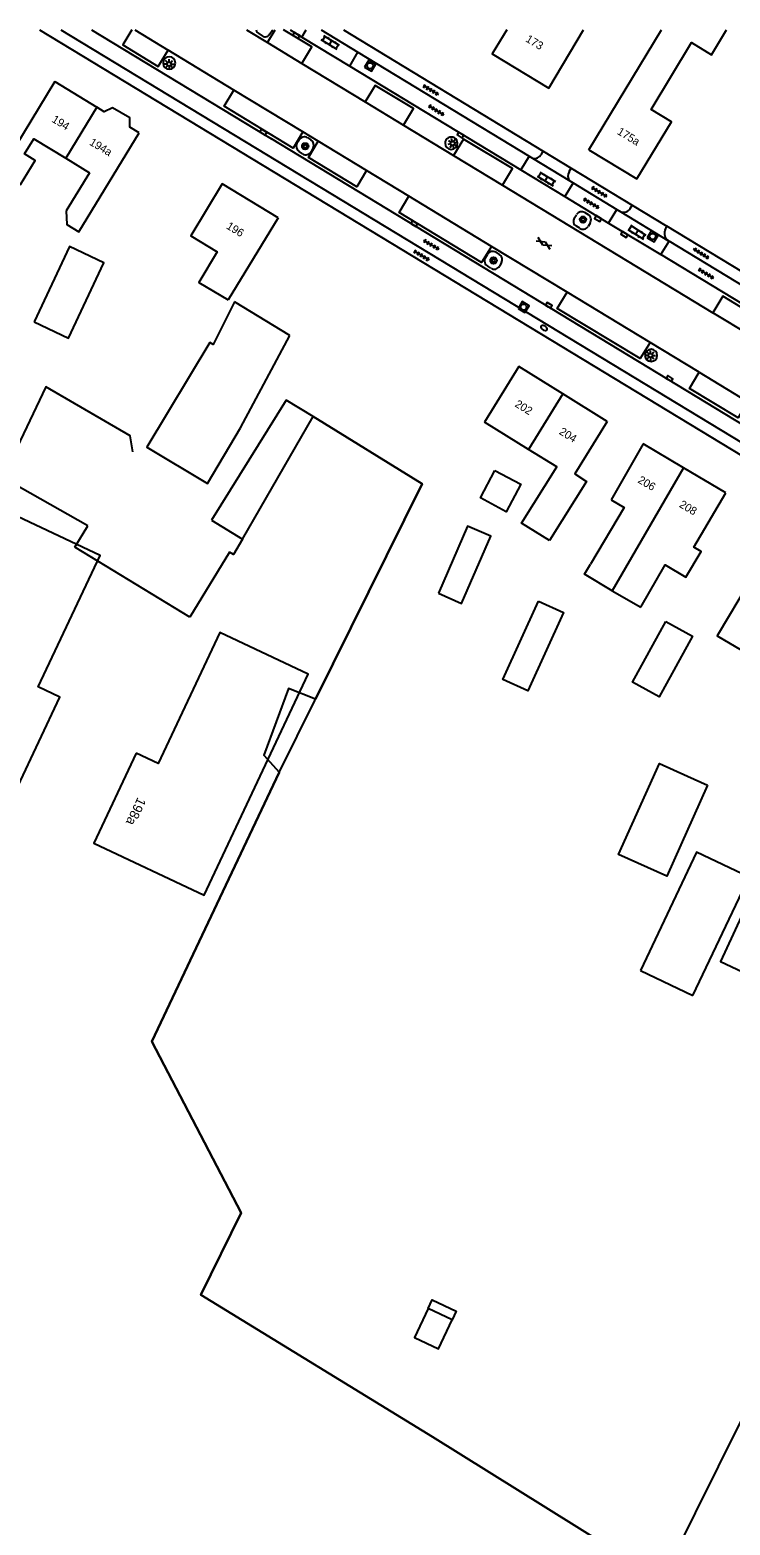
# Model space of a CAD drawing. Extents: x 136000 to 141000, y 400494 to 402006.
# Drawn here: x 138912.8 to 139000.3, y 401813.2 to 402000 of the extents above; entities that cross this region are included whole.
import ezdxf

# ---------------------------------------------------------------- set-up
doc = ezdxf.new("R2010")
doc.units = 0
for name, color, linetype in [('gg-afsc-draadraster', 7, 'Continuous'), ('gg-afsc-lijn draadraster', 7, 'Continuous'), ('gg-anno-huisnummerreeks BGT', 7, 'Continuous'), ('gg-bbg-bijgebouw', 7, 'Continuous'), ('gg-bbg-gedigitaliseerde bebouwing', 7, 'Continuous'), ('gg-bbg-gedigitaliseerde bijgebouw', 7, 'Continuous'), ('gg-bbg-hoofdgebouw', 7, 'Continuous'), ('gg-bbg-luifel en loopbrug', 7, 'Continuous'), ('gg-bbg-tussenscheiding', 7, 'Continuous'), ('gg-knt-bronhoudergrens', 7, 'Continuous'), ('gg-knt-verharding', 7, 'Continuous'), ('gg-knt-verharding nz', 7, 'Continuous'), ('gt-anno-plantopografie huisnummer', 7, 'Continuous'), ('gt-bbg-plantopografie pand', 7, 'Continuous'), ('gt-symb-boom', 7, 'Continuous'), ('gt-symb-brandkraan', 7, 'Continuous'), ('gt-symb-gesloten verharding', 7, 'Continuous'), ('gt-symb-klinker verharding', 7, 'Continuous'), ('gt-symb-kolk', 7, 'Continuous'), ('gt-symb-lichtmast', 7, 'Continuous'), ('gt-symb-rioolschacht', 7, 'Continuous'), ('gt-symb-tegel verharding', 7, 'Continuous')]:
    doc.layers.add(name, color=color, linetype=linetype)

# ---------------------------------------------------------------- blocks, each defined once
blk = doc.blocks.new('gt0-BOOM')
at = {"layer": 'gt-symb-boom'}
for radius in [0.4, 0.2]:
    blk.add_circle((0, 0), radius, dxfattribs=at)
blk = doc.blocks.new('gt0-LMAST')
at = {"layer": 'gt-symb-lichtmast'}
for p, q in [((-0.18, 0.17), (-0.45, 0.44)), ((-0.01, 0.25), (-0.01, 0.62)), ((0.17, 0.17), (0.44, 0.44)), ((-0.26, 0), (-0.63, 0)), ((-0.18, -0.18), (-0.45, -0.45)), ((-0.01, -0.25), (-0.01, -0.63)), ((0.44, -0.45), (0.17, -0.18)), ((0.24, 0), (0.62, 0))]:
    blk.add_line(p, q, dxfattribs=at)
blk.add_circle((-0.01, 0), 0.25, dxfattribs=at)
blk = doc.blocks.new('gt0-KOLK')
at = {"layer": 'gt-symb-kolk'}
blk.add_lwpolyline([(0, 0), (0.38, 0), (0.38, 0.4), (-0.38, 0.4), (-0.38, 0), (0, 0)], dxfattribs=at)
blk = doc.blocks.new('gt0-TEG1')
at = {"layer": 'gt-symb-tegel verharding'}
for p, q in [((-1.12, 0), (1.12, 0)), ((-0.9, -0.25), (-0.9, 0.25)), ((-0.45, -0.25), (-0.45, 0.25)), ((0, -0.25), (0, 0.25)), ((0.45, -0.25), (0.45, 0.25)), ((0.9, -0.25), (0.9, 0.25))]:
    blk.add_line(p, q, dxfattribs=at)
blk = doc.blocks.new('gt0-RS')
at = {"layer": 'gt-symb-rioolschacht'}
blk.add_lwpolyline([(-0.5, -0.5), (0.5, -0.5), (0.5, 0.5), (-0.5, 0.5)], close=True, dxfattribs=at)
blk.add_circle((0, 0), 0.375, dxfattribs=at)
blk = doc.blocks.new('gt0-KL1')
at = {"layer": 'gt-symb-klinker verharding'}
for p, q in [((-1.15, 0.3), (1.15, 0.3)), ((-1, -0.3), (-1, 0.3)), ((-0.5, 0.3), (-0.5, 0.45)), ((0, -0.3), (0, 0.3)), ((0.5, 0.3), (0.5, 0.45)), ((1, -0.3), (1, 0.3)), ((-1.15, -0.3), (1.15, -0.3)), ((-0.5, -0.45), (-0.5, -0.3)), ((0.5, -0.45), (0.5, -0.3))]:
    blk.add_line(p, q, dxfattribs=at)
blk = doc.blocks.new('gt0-GESVH1')
at = {"layer": 'gt-symb-gesloten verharding'}
for p, q in [((-0.99, -0.26), (0.01, 0.24)), ((0.01, -0.26), (-0.99, 0.24)), ((0.01, 0.24), (1.01, -0.26)), ((1.01, 0.24), (0.01, -0.26))]:
    blk.add_line(p, q, dxfattribs=at)
blk = doc.blocks.new('gt0-BR')
at = {"layer": 'gt-symb-brandkraan'}
for centre, radius, start, end in [((-0.24, 0), 0.206, 107.5669, 252.4331), ((0.6, -2.66), 3, 106.892, 107.5669), ((0, -0.69), 0.938, 73.108, 106.892), ((-0.6, -2.66), 3, 72.4331, 73.108), ((0.24, 0), 0.206, 287.567, 72.4331), ((0.6, 2.66), 3, 252.4331, 253.108), ((0, 0.69), 0.938, 253.108, 286.8921), ((-0.6, 2.66), 3, 286.8921, 287.567)]:
    blk.add_arc(centre, radius, start, end, dxfattribs=at)

msp = doc.modelspace()

# ---------------------------------------------------------------- linework, layer by layer
at = {"layer": 'gg-afsc-draadraster'}
msp.add_lwpolyline([(138939.39, 401936.38), (138938.27, 401934.46), (138937.76, 401934.76)], dxfattribs=at)
at = {"layer": 'gg-afsc-lijn draadraster'}
for points in [[(138925.7, 401947.29), (138925.34, 401949.28), (138914.8, 401955.39), (138905.61, 401936.12), (138888.11, 401899.43), (138877.14, 401876.05)], [(138991.8, 401806.37), (138963.15, 401824.23), (138934.2, 401841.97), (138939.24, 401852.21), (138928.08, 401873.61), (138943.98, 401907.23), (138961.85, 401943.3), (138948.24, 401951.7)], [(138939.39, 401936.38), (138938.27, 401934.46), (138937.76, 401934.76)]]:
    msp.add_lwpolyline(points, dxfattribs=at)
at = {"layer": 'gg-bbg-bijgebouw'}
for p, q in [((138945.3, 401961.83), (138938.39, 401966.04)), ((138948.24, 401951.7), (138944.84, 401953.74))]:
    msp.add_line(p, q, dxfattribs=at)
at = {"layer": 'gg-bbg-gedigitaliseerde bebouwing'}
for p, q in [((138977.68, 401992.72), (138982.01, 402000)), ((138982.68, 401985.03), (138991.74, 402000)), ((138917.3, 401983.96), (138920.26, 401982.16)), ((138920.26, 401982.16), (138917.37, 401977.4)), ((138975.15, 401947.58), (138969.63, 401950.98)), ((138985.61, 401929.94), (138989.19, 401927.89))]:
    msp.add_line(p, q, dxfattribs=at)
for points in [[(138988.68, 401981.4), (138992.99, 401988.52), (138990.45, 401990.06), (138995.51, 401998.41), (138998.01, 401996.9), (138999.88, 402000)], [(138915.94, 401993.55), (138909.08, 401982.26), (138911.65, 401980.7), (138913.47, 401983.69), (138912.15, 401984.5), (138913.3, 401986.39), (138917.3, 401983.96)], [(138936.87, 401980.77), (138932.92, 401974.26), (138936.23, 401972.28), (138933.94, 401968.46), (138937.62, 401966.26)], [(138977.75, 401936.2), (138974.27, 401938.37), (138978.67, 401945.41), (138975.15, 401947.58)], [(138985.45, 401941.29), (138987.08, 401940.35), (138982.87, 401933.26)], [(138985.61, 401929.94), (138982.13, 401932.02), (138982.87, 401933.26)], [(139002.83, 401931.22), (138998.71, 401924.3), (139001.75, 401922.49)]]:
    msp.add_lwpolyline(points, dxfattribs=at)
at = {"layer": 'gg-bbg-gedigitaliseerde bijgebouw'}
for p, q in [((138939.16, 401950.27), (138945.3, 401961.83)), ((138944.84, 401953.74), (138935.52, 401938.74)), ((138939.39, 401936.38), (138948.24, 401951.7)), ((138935.52, 401938.74), (138939.39, 401936.38)), ((138995.01, 401906.75), (138997.52, 401905.62)), ((138989.12, 401882.47), (138995.67, 401879.36)), ((138965.58, 401838.84), (138962.6, 401840.25))]:
    msp.add_line(p, q, dxfattribs=at)
for points in [[(138913.36, 401963.51), (138917.64, 401961.49), (138922.07, 401970.91), (138917.79, 401972.92), (138913.36, 401963.51)], [(138938.39, 401966.04), (138935.73, 401960.71), (138935.3, 401960.96)], [(138935.3, 401960.96), (138927.44, 401947.85), (138935, 401943.32), (138939.16, 401950.27)], [(138970.94, 401944.96), (138974.17, 401943.25), (138972.35, 401939.81), (138969.12, 401941.52), (138970.94, 401944.96)], [(138963.87, 401929.61), (138966.78, 401928.35), (138970.43, 401936.74), (138967.52, 401938.01), (138963.87, 401929.61)], [(138976.38, 401928.64), (138979.51, 401927.22), (138975.06, 401917.42), (138971.93, 401918.84), (138976.38, 401928.64)], [(138992.29, 401926.09), (138995.62, 401924.27), (138991.48, 401916.69), (138988.15, 401918.51), (138992.29, 401926.09)], [(138997.52, 401905.62), (138992.42, 401894.28), (138986.39, 401896.98), (138991.49, 401908.33), (138995.01, 401906.75)], [(138995.67, 401879.36), (139002.7, 401894.16), (138996.15, 401897.27), (138989.12, 401882.47)], [(139009.3, 401890.85), (139006.18, 401892.31), (139005.03, 401889.85), (139002.57, 401891), (138999.12, 401883.61), (139004.71, 401881)], [(138962.6, 401840.25), (138960.89, 401836.64), (138963.87, 401835.23), (138965.58, 401838.84)]]:
    msp.add_lwpolyline(points, dxfattribs=at)
at = {"layer": 'gg-bbg-hoofdgebouw'}
for p, q in [((138915.94, 401993.55), (138921.19, 401990.35)), ((138982.68, 401985.03), (138988.68, 401981.4)), ((138943.84, 401976.51), (138936.87, 401980.77)), ((138943.84, 401976.51), (138937.62, 401966.26)), ((138973.92, 401957.94), (138969.63, 401950.98)), ((138979.44, 401954.53), (138973.92, 401957.94)), ((138984.95, 401951.08), (138979.44, 401954.53)), ((138989.48, 401948.27), (138985.45, 401941.29)), ((138994.52, 401945.3), (138989.48, 401948.27)), ((138999.81, 401942.17), (138994.52, 401945.3))]:
    msp.add_line(p, q, dxfattribs=at)
for points in [[(138972.41, 402000), (138970.61, 401996.99), (138977.68, 401992.72)], [(138926.47, 401987.16), (138925.33, 401987.85), (138925.33, 401989.01), (138923.16, 401990.27), (138922.12, 401989.78), (138921.19, 401990.35)], [(138917.37, 401977.4), (138917.42, 401975.69), (138918.95, 401974.76), (138926.47, 401987.16)], [(138984.95, 401951.08), (138980.91, 401944.52), (138982.37, 401943.59), (138977.75, 401936.2)], [(138989.19, 401927.89), (138992.22, 401933.17), (138994.82, 401931.63), (138996.72, 401934.83), (138995.79, 401935.38), (138999.81, 401942.17)]]:
    msp.add_lwpolyline(points, dxfattribs=at)
at = {"layer": 'gg-bbg-luifel en loopbrug'}
msp.add_lwpolyline([(138962.6, 401840.25), (138963.11, 401841.34), (138966.09, 401839.93), (138965.58, 401838.84)], dxfattribs=at)
at = {"layer": 'gg-bbg-tussenscheiding'}
for p, q in [((138921.19, 401990.35), (138917.3, 401983.96)), ((138979.44, 401954.53), (138975.15, 401947.58)), ((138994.52, 401945.3), (138985.61, 401929.94))]:
    msp.add_line(p, q, dxfattribs=at)
at = {"layer": 'gg-knt-bronhoudergrens'}
for p, q in [((138920.05, 401938.02), (138909.4, 401944.08)), ((138918.45, 401935.38), (138920.05, 401938.02)), ((138932.82, 401926.63), (138918.45, 401935.38)), ((138937.76, 401934.76), (138932.82, 401926.63)), ((139009.18, 401841.37), (138991.8, 401806.37))]:
    msp.add_line(p, q, dxfattribs=at)
msp.add_lwpolyline([(138948.24, 401951.7), (138961.85, 401943.3), (138948.51, 401916.38), (138945.16, 401917.73), (138942.07, 401909.39), (138943.99, 401907.26), (138943.98, 401907.23), (138928.08, 401873.61), (138939.24, 401852.21), (138934.2, 401841.97), (138963.15, 401824.23), (138991.8, 401806.37)], dxfattribs=at)
at = {"layer": 'gg-knt-verharding'}
for p, q in [((138914.01, 402000), (139063.23, 401909.55)), ((138916.7, 402000), (139063.17, 401911.23)), ((138920.54, 402000), (138940.92, 401987.66)), ((138925.92, 402000), (138930.09, 401997.47)), ((138939.9, 402000), (138942.51, 401998.41)), ((138942.82, 401999.5), (138943.12, 401999.92)), ((138945.35, 402000), (138946.82, 401999.11)), ((138946.82, 401999.11), (138947.37, 402000)), ((138949.21, 402000), (138953.82, 401997.21)), ((138952.02, 402000), (138976.97, 401984.86)), ((138941.44, 401999.54), (138941.86, 401999.26)), ((138942.51, 401998.41), (138946.82, 401995.8)), ((138946.82, 401999.11), (138952.8, 401995.49)), ((138938.32, 401992.48), (138930.09, 401997.47)), ((138952.8, 401995.49), (138953.82, 401997.21)), ((138953.82, 401997.21), (138975.2, 401984.24)), ((138946.82, 401995.8), (138954.74, 401991)), ((138952.8, 401995.49), (138974.19, 401982.52)), ((138946.94, 401987.25), (138938.32, 401992.48)), ((138954.74, 401991), (138959.53, 401988.09)), ((138948.87, 401986.08), (138946.94, 401987.25)), ((138959.53, 401988.09), (138965.77, 401984.31)), ((139064.22, 401912.88), (138943, 401986.39)), ((138946.2, 401985.83), (138946.49, 401986.26)), ((138947.52, 401986.54), (138947.95, 401986.27)), ((138948.2, 401985.23), (138947.98, 401984.8)), ((138954.91, 401982.42), (138948.87, 401986.08)), ((138946.9, 401984.52), (138946.47, 401984.79)), ((138965.77, 401984.31), (138971.87, 401980.61)), ((138975.2, 401984.24), (138974.19, 401982.52)), ((138975.2, 401984.24), (138975.65, 401983.96)), ((138976.7, 401984.4), (138976.97, 401984.86)), ((138976.97, 401984.86), (138980.48, 401982.73)), ((138960.2, 401979.21), (138954.91, 401982.42)), ((138974.19, 401982.52), (138979.69, 401979.18)), ((138980.21, 401982.29), (138980.48, 401982.73)), ((138980.48, 401982.73), (138988.09, 401978.11)), ((138971.87, 401980.61), (138998.18, 401964.65)), ((138980.74, 401980.88), (138979.69, 401979.18)), ((138980.32, 401981.13), (138980.74, 401980.88)), ((138980.74, 401980.88), (138986.17, 401977.58)), ((138970.5, 401972.96), (138960.2, 401979.21)), ((138979.69, 401979.18), (138985.15, 401975.87)), ((138985.15, 401975.87), (138986.17, 401977.58)), ((138986.17, 401977.58), (138986.66, 401977.29)), ((138987.86, 401977.69), (138988.09, 401978.11)), ((138988.09, 401978.11), (138992.43, 401975.48)), ((138980.86, 401976.48), (138981.13, 401976.91)), ((138982.18, 401977.18), (138982.6, 401976.93)), ((138982.83, 401975.87), (138982.58, 401975.44)), ((138985.15, 401975.87), (138991.66, 401971.92)), ((138981.55, 401975.21), (138981.12, 401975.47)), ((138992.21, 401974.99), (138992.43, 401975.48)), ((139020.69, 401958.33), (138992.43, 401975.48)), ((138969.76, 401971.53), (138970.01, 401971.96)), ((138979.96, 401967.23), (138970.5, 401972.96)), ((138971.05, 401972.22), (138971.47, 401971.95)), ((138991.66, 401971.92), (138992.7, 401973.62)), ((139017.3, 401956.37), (138991.66, 401971.92)), ((138992.57, 401973.7), (138992.7, 401973.62)), ((139018.29, 401958.1), (138992.7, 401973.62)), ((138970.45, 401970.23), (138970.04, 401970.49)), ((138971.76, 401970.93), (138971.51, 401970.49)), ((138990.33, 401960.94), (138979.96, 401967.23)), ((139002.88, 401961.8), (138998.18, 401964.65)), ((138996.47, 401957.22), (138990.33, 401960.94)), ((138996.47, 401957.22), (139002.57, 401953.52))]:
    msp.add_line(p, q, dxfattribs=at)
msp.add_lwpolyline([(138940.92, 401987.66), (138941.89, 401987.05), (138943, 401986.39)], dxfattribs=at)
for centre, radius, start, end in [((138941.82, 402000.18), 0.742, 193.8618, 239.4392), ((138942.48, 402000.44), 0.827, 320.9936, 327.6536), ((138942.24, 401999.79), 0.645, 234.1678, 286.6432), ((138942.24, 401999.78), 0.643, 286.8344, 334.224), ((138930.24, 401995.86), 0.777, 0, 180), ((138930.24, 401995.86), 0.777, 180, 0), ((138946.87, 401985.45), 0.77, 150.0538, 239.1254), ((138947.13, 401985.91), 0.734, 58.4874, 152.0792), ((138947.54, 401985.62), 0.769, 329.8679, 57.6047), ((138965.49, 401985.84), 0.777, 359.9996, 180.0004), ((138965.49, 401985.84), 0.777, 180, 0), ((138947.31, 401985.15), 0.752, 236.6305, 331.9171), ((138975.87, 401984.9), 0.962, 256.705, 328.815), ((138981.03, 401981.78), 0.962, 148.316, 222.6441), ((138987.03, 401978.16), 0.948, 246.6374, 330.6039), ((138981.44, 401976.1), 0.7, 146.3407, 243.2967), ((138981.79, 401976.52), 0.773, 59.996, 148.9743), ((138982.21, 401976.29), 0.745, 325.5616, 58.6575), ((138981.95, 401975.82), 0.733, 237.0109, 328.6845), ((138993.16, 401974.56), 1.04, 155.8482, 235.7258), ((138970.66, 401971.59), 0.741, 57.6279, 150.3408), ((138971.12, 401971.3), 0.74, 329.9877, 61.2635), ((138970.34, 401971.12), 0.7, 145.1191, 245.4098), ((138970.87, 401970.84), 0.736, 235.5997, 331.7622), ((138990.45, 401959.34), 0.766, 0, 180), ((138990.45, 401959.34), 0.766, 180, 0)]:
    msp.add_arc(centre, radius, start, end, dxfattribs=at)
at = {"layer": 'gg-knt-verharding nz'}
for p, q in [((138942.51, 401998.41), (138943.48, 402000)), ((138975.65, 401983.96), (138980.32, 401981.13)), ((138986.66, 401977.29), (138992.57, 401973.7))]:
    msp.add_line(p, q, dxfattribs=at)
for points in [[(138925.55, 402000), (138924.43, 401998.14), (138928.86, 401995.44), (138930.09, 401997.47)], [(138946.82, 401995.8), (138948.07, 401997.87), (138944.51, 402000)], [(138946.94, 401987.25), (138945.72, 401985.24), (138937.1, 401990.46), (138938.32, 401992.48)], [(138959.53, 401988.09), (138960.78, 401990.16), (138955.99, 401993.06), (138954.74, 401991)], [(138954.91, 401982.42), (138953.69, 401980.4), (138947.65, 401984.06), (138948.87, 401986.08)], [(138971.87, 401980.61), (138973.12, 401982.67), (138967.01, 401986.35), (138965.77, 401984.31)], [(138970.5, 401972.96), (138969.28, 401970.96), (138958.98, 401977.2), (138960.2, 401979.21)], [(138990.33, 401960.94), (138989.1, 401958.93), (138978.72, 401965.19), (138979.96, 401967.23)], [(139002.88, 401961.8), (139004.13, 401963.86), (138999.44, 401966.72), (138998.18, 401964.65)], [(139002.57, 401953.52), (139001.36, 401951.52), (138995.24, 401955.19), (138996.47, 401957.22)]]:
    msp.add_lwpolyline(points, dxfattribs=at)
at = {"layer": 'gt-bbg-plantopografie pand'}
for points in [[(138910.57, 401939.53), (138897.57, 401911.95), (138911.32, 401905.47), (138916.58, 401916.63), (138913.87, 401917.91), (138921.61, 401934.33), (138910.57, 401939.53)], [(138926.1, 401909.62), (138920.81, 401898.39), (138934.61, 401891.89), (138947.61, 401919.49), (138936.55, 401924.7), (138928.84, 401908.33), (138926.1, 401909.62)]]:
    msp.add_lwpolyline(points, dxfattribs=at)

# ---------------------------------------------------------------- block references
at = {"layer": 'gt-symb-boom'}
for p in [(138947.23, 401985.47), (138981.95, 401976.3), (138970.77, 401971.19)]:
    msp.add_blockref('gt0-BOOM', p, dxfattribs=at)
at = {"layer": 'gt-symb-brandkraan', "rotation": -31.20949091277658}
msp.add_blockref('gt0-BR', (138977.08, 401962.76), dxfattribs=at)
at = {"layer": 'gt-symb-gesloten verharding', "rotation": -31.258485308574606}
msp.add_blockref('gt0-GESVH1', (138977.07, 401973.34), dxfattribs=at)
at = {"layer": 'gt-symb-klinker verharding'}
for p, rotation in [((138950.38, 401998.4), 148.53512697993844), ((138977.38, 401981.38), -30.541098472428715), ((138988.68, 401974.72), -32.13289585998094)]:
    msp.add_blockref('gt0-KL1', p, dxfattribs=dict(at, rotation=rotation))
at = {"layer": 'gt-symb-kolk'}
for p, rotation in [((138946.22, 401999.48), 148.76361277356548), ((138941.89, 401987.05), -32.211897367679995), ((138966.74, 401987.03), 148.74151469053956), ((138960.75, 401975.62), -31.20949091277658), ((138983.92, 401976.6), 149.28180933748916), ((138987.02, 401974.27), -31.1307991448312), ((138977.58, 401965.41), -31.209490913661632), ((138992.66, 401956.27), -31.209490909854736)]:
    msp.add_blockref('gt0-KOLK', p, dxfattribs=dict(at, rotation=rotation))
at = {"layer": 'gt-symb-lichtmast'}
for p in [(138930.22, 401995.73), (138990.38, 401959.33)]:
    msp.add_blockref('gt0-LMAST', p, dxfattribs=at)
at = {"layer": 'gt-symb-lichtmast', "rotation": -31.209490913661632}
msp.add_blockref('gt0-LMAST', (138965.66, 401985.82), dxfattribs=at)
at = {"layer": 'gt-symb-rioolschacht'}
for p, rotation in [((138955.34, 401995.52), -31.798912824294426), ((138990.65, 401974.19), -29.79461720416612), ((138974.52, 401965.37), -31.052160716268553)]:
    msp.add_blockref('gt0-RS', p, dxfattribs=dict(at, rotation=rotation))
at = {"layer": 'gt-symb-tegel verharding'}
for p, rotation in [((138962.92, 401992.51), -30.875291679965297), ((138963.61, 401989.98), -31.38612476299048), ((138983.98, 401979.77), -31.798912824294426), ((138982.98, 401978.34), -31.46487302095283), ((138962.99, 401973.17), -30.796713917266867), ((138961.76, 401971.84), -30.796713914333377), ((138996.72, 401972.04), 147.37496440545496), ((138997.32, 401969.58), -31.720060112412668)]:
    msp.add_blockref('gt0-TEG1', p, dxfattribs=dict(at, rotation=rotation))

# ---------------------------------------------------------------- texts
at = {"layer": 'gg-anno-huisnummerreeks BGT'}
for s, rotation, p in [('173', 328.9, (138974.69, 401998.61)), ('194', 328.6, (138915.47, 401988.57)), ('175a', 328.8, (138986.13, 401987.04)), ('194a', 328.9, (138920.17, 401985.71)), ('196', 328.6, (138937.28, 401975.24)), ('202', 328.2, (138973.34, 401953.01)), ('204', 328, (138978.88, 401949.57)), ('206', 329.5, (138988.71, 401943.5)), ('208', 329.3, (138993.89, 401940.45))]:
    msp.add_text(s, height=1, rotation=rotation, dxfattribs=at).set_placement(p)
at = {"layer": 'gt-anno-plantopografie huisnummer'}
msp.add_text('198a', height=1.2, rotation=244.7813, dxfattribs=at).set_placement((138926.31, 401904.21))

doc.saveas('drawing.dxf')
